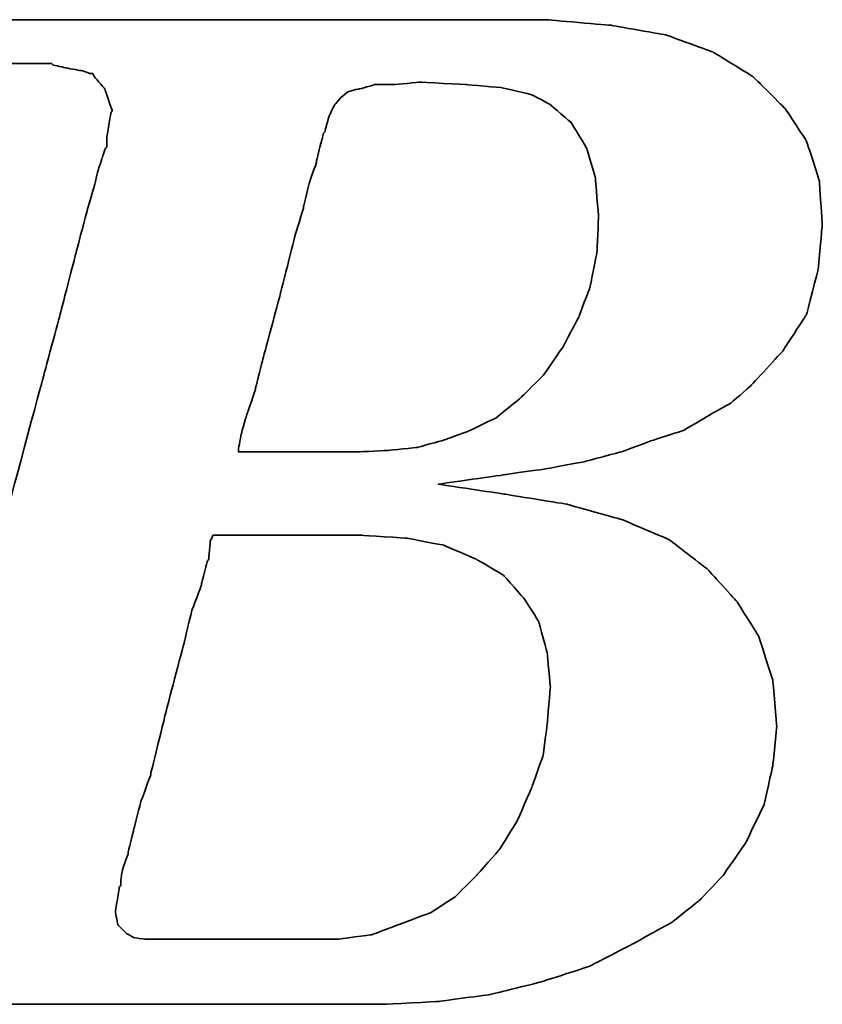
# Model space of a CAD drawing. Header units: millimetres. Extents: x -1108 to 3135, y -1596 to 860.
# Tile 527 of 649: x 974.5 to 978.31, y -582.28 to -577.61. Entities that reach past the tile are written whole.
import ezdxf

# ---------------------------------------------------------------- set-up
doc = ezdxf.new("R2010")
doc.units = ezdxf.units.MM
doc.layers.add('DIM', color=4, linetype='CONTINUOUS')
doc.layers.add('layer 1', color=7, linetype='CONTINUOUS')

# ---------------------------------------------------------------- blocks, each defined once
blk = doc.blocks.new('TBI MOTION logo(完整正式版)')
at = {"layer": 'layer 1', "color": 22, "lineweight": 35}
for points, knots in [([(-64.65375, -6.86375), (-64.65375, -6.86375), (-64.84375, -7.29625), (-64.84375, -7.29625), (-64.84375, -7.29625), (-64.84375, -7.29625), (-64.86875, -7.34375), (-64.86875, -7.34375), (-64.86875, -7.34375), (-64.86875, -7.34375), (-64.86875, -7.36875), (-64.86875, -7.36875), (-64.86875, -7.36875), (-64.86875, -7.36875), (-65.15375, -7.65375), (-65.15375, -7.65375), (-65.15375, -7.65375), (-65.15375, -7.65375), (-65.17875, -7.65375), (-65.17875, -7.65375), (-65.17875, -7.65375), (-65.17875, -7.65375), (-65.20375, -7.67875), (-65.20375, -7.67875), (-65.20375, -7.67875), (-65.20375, -7.67875), (-65.58875, -7.87125), (-65.58875, -7.87125), (-65.58875, -7.87125), (-65.58875, -7.87125), (-65.63375, -7.87125), (-65.63375, -7.87125), (-65.63375, -7.87125), (-65.63375, -7.87125), (-65.65875, -7.89375), (-65.65875, -7.89375), (-65.65875, -7.89375), (-65.65875, -7.89375), (-66.09375, -7.94375), (-66.09375, -7.94375), (-66.09375, -7.94375), (-66.09375, -7.94375), (-66.11375, -7.94375), (-66.11375, -7.94375), (-66.11375, -7.94375), (-66.11375, -7.94375), (-66.16375, -7.94375), (-66.16375, -7.94375), (-66.16375, -7.94375), (-66.16375, -7.94375), (-66.30875, -7.94375), (-66.30875, -7.94375), (-66.30875, -7.94375), (-66.30875, -7.94375), (-66.69375, -7.94375), (-66.69375, -7.94375), (-66.69375, -7.94375), (-66.69375, -7.94375), (-67.07375, -7.94375), (-67.07375, -7.94375), (-67.07375, -7.94375), (-67.07375, -7.94375), (-67.12375, -7.94375), (-67.12375, -7.94375), (-67.12375, -7.94375), (-67.12375, -7.94375), (-67.12375, -7.96625), (-67.12375, -7.96625), (-67.12375, -7.96625), (-67.12375, -7.96625), (-67.14875, -7.99125), (-67.14875, -7.99125), (-67.14875, -7.99125), (-67.14875, -7.99125), (-67.24375, -8.34875), (-67.24375, -8.34875), (-67.24375, -8.34875), (-67.24375, -8.34875), (-67.31375, -8.68625), (-67.31375, -8.68625), (-67.31375, -8.68625), (-67.31375, -8.68625), (-67.26875, -8.68625), (-67.26875, -8.68625), (-67.26875, -8.68625), (-67.26875, -8.68625), (-67.07375, -8.68625), (-67.07375, -8.68625), (-67.07375, -8.68625), (-67.07375, -8.68625), (-66.54875, -8.68625), (-66.54875, -8.68625), (-66.54875, -8.68625), (-66.54875, -8.68625), (-65.82625, -8.68625), (-65.82625, -8.68625), (-65.82625, -8.68625), (-65.82625, -8.68625), (-65.01375, -8.68625), (-65.01375, -8.68625), (-65.01375, -8.68625), (-65.01375, -8.68625), (-64.05375, -8.68625), (-64.05375, -8.68625), (-64.05375, -8.68625), (-64.05375, -8.68625), (-62.08375, -8.68625), (-62.08375, -8.68625), (-62.08375, -8.68625), (-62.08375, -8.68625), (-60.06875, -8.68625), (-60.06875, -8.68625), (-60.06875, -8.68625), (-60.06875, -8.68625), (-59.10875, -8.68625), (-59.10875, -8.68625), (-59.10875, -8.68625), (-59.10875, -8.68625), (-58.29375, -8.68625), (-58.29375, -8.68625), (-58.29375, -8.68625), (-58.29375, -8.68625), (-57.57375, -8.68625), (-57.57375, -8.68625), (-57.57375, -8.68625), (-57.57375, -8.68625), (-57.04875, -8.68625), (-57.04875, -8.68625), (-57.04875, -8.68625), (-57.04875, -8.68625), (-56.85375, -8.68625), (-56.85375, -8.68625), (-56.85375, -8.68625), (-56.85375, -8.68625), (-56.70875, -8.68625), (-56.70875, -8.68625), (-56.70875, -8.68625), (-56.70875, -8.68625), (-56.61375, -8.68625), (-56.61375, -8.68625), (-56.61375, -8.68625), (-56.61375, -8.68625), (-56.56875, -8.68625), (-56.56875, -8.68625), (-56.56875, -8.68625), (-56.56875, -8.68625), (-55.65375, -8.63875), (-55.65375, -8.63875), (-55.65375, -8.63875), (-55.65375, -8.63875), (-54.76875, -8.51875), (-54.76875, -8.51875), (-54.76875, -8.51875), (-54.76875, -8.51875), (-53.90375, -8.30375), (-53.90375, -8.30375), (-53.90375, -8.30375), (-53.90375, -8.30375), (-53.08875, -8.03875), (-53.08875, -8.03875), (-53.08875, -8.03875), (-53.08875, -8.03875), (-52.34375, -7.65375), (-52.34375, -7.65375), (-52.34375, -7.65375), (-52.34375, -7.65375), (-51.69875, -7.29625), (-51.69875, -7.29625), (-51.69875, -7.29625), (-51.69875, -7.29625), (-51.21875, -6.91125), (-51.21875, -6.91125), (-51.21875, -6.91125), (-51.21875, -6.91125), (-50.83375, -6.50375), (-50.83375, -6.50375), (-50.83375, -6.50375), (-50.83375, -6.50375), (-50.44875, -5.94875), (-50.44875, -5.94875), (-50.44875, -5.94875), (-50.44875, -5.94875), (-50.13875, -5.30375), (-50.13875, -5.30375), (-50.13875, -5.30375), (-50.13875, -5.30375), (-49.99375, -4.65375), (-49.99375, -4.65375), (-49.99375, -4.65375), (-49.99375, -4.65375), (-49.92375, -3.98375), (-49.92375, -3.98375), (-49.92375, -3.98375), (-49.92375, -3.98375), (-49.99375, -3.19374), (-49.99375, -3.19374), (-49.99375, -3.19374), (-49.99375, -3.19374), (-50.23374, -2.44874), (-50.23374, -2.44874), (-50.23374, -2.44874), (-50.23374, -2.44874), (-50.59375, -1.87374), (-50.59375, -1.87374), (-50.59375, -1.87374), (-50.59375, -1.87374), (-51.09875, -1.31874), (-51.09875, -1.31874), (-51.09875, -1.31874), (-51.09875, -1.31874), (-51.74375, -0.81875), (-51.74375, -0.81875), (-51.74375, -0.81875), (-51.74375, -0.81875), (-52.53875, -0.48125), (-52.53875, -0.48125), (-52.53875, -0.48125), (-52.53875, -0.48125), (-53.47375, -0.21875), (-53.47375, -0.21875), (-53.47375, -0.21875), (-53.47375, -0.21875), (-54.52875, -0.04874), (-54.52875, -0.04874), (-54.52875, -0.04874), (-54.52875, -0.04874), (-55.65375, 0.12125), (-55.65375, 0.12125), (-55.65375, 0.12125), (-55.65375, 0.12125), (-54.50375, 0.28624), (-54.50375, 0.28624), (-54.50375, 0.28624), (-54.50375, 0.28624), (-53.83375, 0.38124), (-53.83375, 0.38124), (-53.83375, 0.38124), (-53.83375, 0.38124), (-53.18375, 0.50125), (-53.18375, 0.50125), (-53.18375, 0.50125), (-53.18375, 0.50125), (-52.55875, 0.66874), (-52.55875, 0.66874), (-52.55875, 0.66874), (-52.55875, 0.66874), (-52.03375, 0.86124), (-52.03375, 0.86124), (-52.03375, 0.86124), (-52.03375, 0.86124), (-51.50374, 1.03124), (-51.50374, 1.03124), (-51.50374, 1.03124), (-51.50374, 1.03124), (-51.09875, 1.27125), (-51.09875, 1.27125), (-51.09875, 1.27125), (-51.09875, 1.27125), (-50.71375, 1.48624), (-50.71375, 1.48624), (-50.71375, 1.48624), (-50.71375, 1.48624), (-50.37625, 1.77625), (-50.37625, 1.77625), (-50.37625, 1.77625), (-50.37625, 1.77625), (-49.82375, 2.37625), (-49.82375, 2.37625), (-49.82375, 2.37625), (-49.82375, 2.37625), (-49.41875, 2.99625), (-49.41875, 2.99625), (-49.41875, 2.99625), (-49.41875, 2.99625), (-49.22375, 3.76625), (-49.22375, 3.76625), (-49.22375, 3.76625), (-49.22375, 3.76625), (-49.15375, 4.50874), (-49.15375, 4.50874), (-49.15375, 4.50874), (-49.15375, 4.50874), (-49.20375, 5.25125), (-49.20375, 5.25125), (-49.20375, 5.25125), (-49.20375, 5.25125), (-49.41875, 5.92625), (-49.41875, 5.92625), (-49.41875, 5.92625), (-49.41875, 5.92625), (-49.77875, 6.47625), (-49.77875, 6.47625), (-49.77875, 6.47625), (-49.77875, 6.47625), (-50.33125, 7.02624), (-50.33125, 7.02624), (-50.33125, 7.02624), (-50.33125, 7.02624), (-51.00125, 7.43625), (-51.00125, 7.43625), (-51.00125, 7.43625), (-51.00125, 7.43625), (-51.79375, 7.72625), (-51.79375, 7.72625), (-51.79375, 7.72625), (-51.79375, 7.72625), (-52.72875, 7.89124), (-52.72875, 7.89124), (-52.72875, 7.89124), (-52.72875, 7.89124), (-53.83375, 7.98625), (-53.83375, 7.98625), (-53.83375, 7.98625), (-53.83375, 7.98625), (-53.92875, 7.98625), (-53.92875, 7.98625), (-53.92875, 7.98625), (-53.92875, 7.98625), (-54.26375, 7.98625), (-54.26375, 7.98625), (-54.26375, 7.98625), (-54.26375, 7.98625), (-54.74375, 7.98625), (-54.74375, 7.98625), (-54.74375, 7.98625), (-54.74375, 7.98625), (-55.36875, 7.98625), (-55.36875, 7.98625), (-55.36875, 7.98625), (-55.36875, 7.98625), (-56.13375, 7.98625), (-56.13375, 7.98625), (-56.13375, 7.98625), (-56.13375, 7.98625), (-56.94875, 7.98625), (-56.94875, 7.98625), (-56.94875, 7.98625), (-56.94875, 7.98625), (-58.77625, 7.98625), (-58.77625, 7.98625), (-58.77625, 7.98625), (-58.77625, 7.98625), (-60.59875, 7.98625), (-60.59875, 7.98625), (-60.59875, 7.98625), (-60.59875, 7.98625), (-61.41375, 7.98625), (-61.41375, 7.98625), (-61.41375, 7.98625), (-61.41375, 7.98625), (-62.17875, 7.98625), (-62.17875, 7.98625), (-62.17875, 7.98625), (-62.17875, 7.98625), (-62.80375, 7.98625), (-62.80375, 7.98625), (-62.80375, 7.98625), (-62.80375, 7.98625), (-63.30625, 7.98625), (-63.30625, 7.98625), (-63.30625, 7.98625), (-63.30625, 7.98625), (-63.57375, 7.98625), (-63.57375, 7.98625), (-63.57375, 7.98625), (-63.57375, 7.98625), (-63.57375, 7.96375), (-63.57375, 7.96375), (-63.57375, 7.96375), (-63.57375, 7.96375), (-63.59875, 7.94125), (-63.59875, 7.94125), (-63.59875, 7.94125), (-63.59875, 7.94125), (-63.69375, 7.55625), (-63.69375, 7.55625), (-63.69375, 7.55625), (-63.69375, 7.55625), (-63.76375, 7.24624), (-63.76375, 7.24624), (-63.76375, 7.24624), (-63.76375, 7.24624), (-63.23875, 7.24624), (-63.23875, 7.24624), (-63.23875, 7.24624), (-63.23875, 7.24624), (-62.75875, 7.24624), (-62.75875, 7.24624), (-62.75875, 7.24624), (-62.75875, 7.24624), (-62.61125, 7.24624), (-62.61125, 7.24624), (-62.61125, 7.24624), (-62.61125, 7.24624), (-62.56625, 7.24624), (-62.56625, 7.24624), (-62.56625, 7.24624), (-62.56625, 7.24624), (-62.22875, 7.24624), (-62.22875, 7.24624), (-62.22875, 7.24624), (-62.22875, 7.24624), (-62.20375, 7.24624), (-62.20375, 7.24624), (-62.20375, 7.24624), (-62.20375, 7.24624), (-62.17875, 7.21875), (-62.17875, 7.21875), (-62.17875, 7.21875), (-62.17875, 7.21875), (-61.96375, 7.17125), (-61.96375, 7.17125), (-61.96375, 7.17125), (-61.96375, 7.17125), (-61.72375, 7.12624), (-61.72375, 7.12624), (-61.72375, 7.12624), (-61.72375, 7.12624), (-61.70375, 7.12624), (-61.70375, 7.12624), (-61.70375, 7.12624), (-61.70375, 7.12624), (-61.55875, 7.07624), (-61.55875, 7.07624), (-61.55875, 7.07624), (-61.55875, 7.07624), (-61.50875, 7.07624), (-61.50875, 7.07624), (-61.50875, 7.07624), (-61.50875, 7.07624), (-61.48375, 7.02624), (-61.48375, 7.02624), (-61.48375, 7.02624), (-61.48375, 7.02624), (-61.31875, 6.83375), (-61.31875, 6.83375), (-61.31875, 6.83375), (-61.31875, 6.83375), (-61.29375, 6.81125), (-61.29375, 6.81125), (-61.29375, 6.81125), (-61.29375, 6.81125), (-61.29375, 6.78625), (-61.29375, 6.78625), (-61.29375, 6.78625), (-61.29375, 6.78625), (-61.19875, 6.50124), (-61.19875, 6.50124), (-61.19875, 6.50124), (-61.19875, 6.50124), (-61.17375, 6.45124), (-61.17375, 6.45124), (-61.17375, 6.45124), (-61.17375, 6.45124), (-61.19875, 6.40625), (-61.19875, 6.40625), (-61.19875, 6.40625), (-61.19875, 6.40625), (-61.26875, 5.99624), (-61.26875, 5.99624), (-61.26875, 5.99624), (-61.26875, 5.99624), (-61.26875, 5.85125), (-61.26875, 5.85125), (-61.26875, 5.85125), (-61.26875, 5.85125), (-61.26875, 5.82625), (-61.26875, 5.82625), (-61.26875, 5.82625), (-61.26875, 5.82625), (-61.29375, 5.80625), (-61.29375, 5.80625), (-61.29375, 5.80625), (-61.29375, 5.80625), (-61.34125, 5.66125), (-61.34125, 5.66125), (-61.34125, 5.66125), (-61.34125, 5.66125), (-61.41375, 5.44625), (-61.41375, 5.44625), (-61.41375, 5.44625), (-61.41375, 5.44625), (-61.48375, 5.15625), (-61.48375, 5.15625), (-61.48375, 5.15625), (-61.48375, 5.15625), (-61.58375, 4.82124), (-61.58375, 4.82124), (-61.58375, 4.82124), (-61.58375, 4.82124), (-61.79875, 4.00375), (-61.79875, 4.00375), (-61.79875, 4.00375), (-61.79875, 4.00375), (-62.05875, 2.99625), (-62.05875, 2.99625), (-62.05875, 2.99625), (-62.05875, 2.99625), (-62.34875, 1.91625), (-62.34875, 1.91625), (-62.34875, 1.91625), (-62.34875, 1.91625), (-62.97375, -0.41124), (-62.97375, -0.41124), (-62.97375, -0.41124), (-62.97375, -0.41124), (-63.59875, -2.75875), (-63.59875, -2.75875), (-63.59875, -2.75875), (-63.59875, -2.75875), (-63.88375, -3.86374), (-63.88375, -3.86374), (-63.88375, -3.86374), (-63.88375, -3.86374), (-64.14875, -4.82374), (-64.14875, -4.82374), (-64.14875, -4.82374), (-64.14875, -4.82374), (-64.36375, -5.64125), (-64.36375, -5.64125), (-64.36375, -5.64125), (-64.36375, -5.64125), (-64.43625, -5.97625), (-64.43625, -5.97625), (-64.43625, -5.97625), (-64.43625, -5.97625), (-64.50875, -6.28625), (-64.50875, -6.28625), (-64.50875, -6.28625), (-64.50875, -6.28625), (-64.50875, -6.30875), (-64.50875, -6.30875), (-64.50875, -6.30875), (-64.50875, -6.30875), (-64.57875, -6.50375), (-64.57875, -6.50375), (-64.57875, -6.50375), (-64.57875, -6.50375), (-64.62875, -6.69625), (-64.62875, -6.69625), (-64.62875, -6.69625), (-64.62875, -6.69625), (-64.62875, -6.76875), (-64.62875, -6.76875), (-64.62875, -6.76875), (-64.62875, -6.76875), (-64.62875, -6.81375), (-64.62875, -6.81375), (-64.62875, -6.81375), (-64.62875, -6.81375), (-64.62875, -6.83875), (-64.62875, -6.83875), (-64.62875, -6.83875), (-64.62875, -6.83875), (-64.65375, -6.86375), (-64.65375, -6.86375)], [0, 0, 0, 0, 0.00719424, 0.00719424, 0.00719424, 0.00719425, 0.01438849, 0.01438849, 0.01438849, 0.0143885, 0.02158273, 0.02158273, 0.02158273, 0.02158274, 0.02877698, 0.02877698, 0.02877698, 0.02877699, 0.03597122, 0.03597122, 0.03597122, 0.03597123, 0.04316547, 0.04316547, 0.04316547, 0.04316548, 0.05035971, 0.05035971, 0.05035971, 0.05035972, 0.05755396, 0.05755396, 0.05755396, 0.05755397, 0.0647482, 0.0647482, 0.0647482, 0.06474821, 0.07194245, 0.07194245, 0.07194245, 0.07194246, 0.07913669, 0.07913669, 0.07913669, 0.0791367, 0.08633094, 0.08633094, 0.08633094, 0.08633095, 0.09352518, 0.09352518, 0.09352518, 0.09352519, 0.10071942, 0.10071942, 0.10071942, 0.10071943, 0.10791367, 0.10791367, 0.10791367, 0.10791368, 0.11510791, 0.11510791, 0.11510791, 0.11510792, 0.12230216, 0.12230216, 0.12230216, 0.12230217, 0.1294964, 0.1294964, 0.1294964, 0.12949641, 0.13669065, 0.13669065, 0.13669065, 0.13669066, 0.14388489, 0.14388489, 0.14388489, 0.1438849, 0.15107914, 0.15107914, 0.15107914, 0.15107915, 0.15827338, 0.15827338, 0.15827338, 0.15827339, 0.16546763, 0.16546763, 0.16546763, 0.16546764, 0.17266187, 0.17266187, 0.17266187, 0.17266188, 0.17985612, 0.17985612, 0.17985612, 0.17985613, 0.18705036, 0.18705036, 0.18705036, 0.18705037, 0.1942446, 0.1942446, 0.1942446, 0.19424461, 0.20143885, 0.20143885, 0.20143885, 0.20143886, 0.20863309, 0.20863309, 0.20863309, 0.2086331, 0.21582734, 0.21582734, 0.21582734, 0.21582735, 0.22302158, 0.22302158, 0.22302158, 0.22302159, 0.23021583, 0.23021583, 0.23021583, 0.23021584, 0.23741007, 0.23741007, 0.23741007, 0.23741008, 0.24460432, 0.24460432, 0.24460432, 0.24460433, 0.25179856, 0.25179856, 0.25179856, 0.25179857, 0.25899281, 0.25899281, 0.25899281, 0.25899282, 0.26618705, 0.26618705, 0.26618705, 0.26618706, 0.27338129, 0.27338129, 0.27338129, 0.2733813, 0.28057554, 0.28057554, 0.28057554, 0.28057555, 0.28776978, 0.28776978, 0.28776978, 0.28776979, 0.29496403, 0.29496403, 0.29496403, 0.29496404, 0.30215827, 0.30215827, 0.30215827, 0.30215828, 0.30935252, 0.30935252, 0.30935252, 0.30935253, 0.31654676, 0.31654676, 0.31654676, 0.31654677, 0.32374101, 0.32374101, 0.32374101, 0.32374102, 0.33093525, 0.33093525, 0.33093525, 0.33093526, 0.3381295, 0.3381295, 0.3381295, 0.33812951, 0.34532374, 0.34532374, 0.34532374, 0.34532375, 0.35251799, 0.35251799, 0.35251799, 0.352518, 0.35971223, 0.35971223, 0.35971223, 0.35971224, 0.36690647, 0.36690647, 0.36690647, 0.36690648, 0.37410072, 0.37410072, 0.37410072, 0.37410073, 0.38129496, 0.38129496, 0.38129496, 0.38129497, 0.38848921, 0.38848921, 0.38848921, 0.38848922, 0.39568345, 0.39568345, 0.39568345, 0.39568346, 0.4028777, 0.4028777, 0.4028777, 0.40287771, 0.41007194, 0.41007194, 0.41007194, 0.41007195, 0.41726619, 0.41726619, 0.41726619, 0.4172662, 0.42446043, 0.42446043, 0.42446043, 0.42446044, 0.43165468, 0.43165468, 0.43165468, 0.43165469, 0.43884892, 0.43884892, 0.43884892, 0.43884893, 0.44604317, 0.44604317, 0.44604317, 0.44604318, 0.45323741, 0.45323741, 0.45323741, 0.45323742, 0.46043165, 0.46043165, 0.46043165, 0.46043166, 0.4676259, 0.4676259, 0.4676259, 0.46762591, 0.47482014, 0.47482014, 0.47482014, 0.47482015, 0.48201439, 0.48201439, 0.48201439, 0.4820144, 0.48920863, 0.48920863, 0.48920863, 0.48920864, 0.49640288, 0.49640288, 0.49640288, 0.49640289, 0.50359712, 0.50359712, 0.50359712, 0.50359713, 0.51079137, 0.51079137, 0.51079137, 0.51079138, 0.51798561, 0.51798561, 0.51798561, 0.51798562, 0.52517986, 0.52517986, 0.52517986, 0.52517987, 0.5323741, 0.5323741, 0.5323741, 0.53237411, 0.53956835, 0.53956835, 0.53956835, 0.53956836, 0.54676259, 0.54676259, 0.54676259, 0.5467626, 0.55395683, 0.55395683, 0.55395683, 0.55395684, 0.56115108, 0.56115108, 0.56115108, 0.56115109, 0.56834532, 0.56834532, 0.56834532, 0.56834533, 0.57553957, 0.57553957, 0.57553957, 0.57553958, 0.58273381, 0.58273381, 0.58273381, 0.58273382, 0.58992806, 0.58992806, 0.58992806, 0.58992807, 0.5971223, 0.5971223, 0.5971223, 0.59712231, 0.60431655, 0.60431655, 0.60431655, 0.60431656, 0.61151079, 0.61151079, 0.61151079, 0.6115108, 0.61870504, 0.61870504, 0.61870504, 0.61870505, 0.62589928, 0.62589928, 0.62589928, 0.62589929, 0.63309353, 0.63309353, 0.63309353, 0.63309354, 0.64028777, 0.64028777, 0.64028777, 0.64028778, 0.64748201, 0.64748201, 0.64748201, 0.64748202, 0.65467626, 0.65467626, 0.65467626, 0.65467627, 0.6618705, 0.6618705, 0.6618705, 0.66187051, 0.66906475, 0.66906475, 0.66906475, 0.66906476, 0.67625899, 0.67625899, 0.67625899, 0.676259, 0.68345324, 0.68345324, 0.68345324, 0.68345325, 0.69064748, 0.69064748, 0.69064748, 0.69064749, 0.69784173, 0.69784173, 0.69784173, 0.69784174, 0.70503597, 0.70503597, 0.70503597, 0.70503598, 0.71223022, 0.71223022, 0.71223022, 0.71223023, 0.71942446, 0.71942446, 0.71942446, 0.71942447, 0.72661871, 0.72661871, 0.72661871, 0.72661872, 0.73381295, 0.73381295, 0.73381295, 0.73381296, 0.74100719, 0.74100719, 0.74100719, 0.7410072, 0.74820144, 0.74820144, 0.74820144, 0.74820145, 0.75539568, 0.75539568, 0.75539568, 0.75539569, 0.76258993, 0.76258993, 0.76258993, 0.76258994, 0.76978417, 0.76978417, 0.76978417, 0.76978418, 0.77697842, 0.77697842, 0.77697842, 0.77697843, 0.78417266, 0.78417266, 0.78417266, 0.78417267, 0.79136691, 0.79136691, 0.79136691, 0.79136692, 0.79856115, 0.79856115, 0.79856115, 0.79856116, 0.8057554, 0.8057554, 0.8057554, 0.80575541, 0.81294964, 0.81294964, 0.81294964, 0.81294965, 0.82014388, 0.82014388, 0.82014388, 0.82014389, 0.82733813, 0.82733813, 0.82733813, 0.82733814, 0.83453237, 0.83453237, 0.83453237, 0.83453238, 0.84172662, 0.84172662, 0.84172662, 0.84172663, 0.84892086, 0.84892086, 0.84892086, 0.84892087, 0.85611511, 0.85611511, 0.85611511, 0.85611512, 0.86330935, 0.86330935, 0.86330935, 0.86330936, 0.8705036, 0.8705036, 0.8705036, 0.87050361, 0.87769784, 0.87769784, 0.87769784, 0.87769785, 0.88489209, 0.88489209, 0.88489209, 0.8848921, 0.89208633, 0.89208633, 0.89208633, 0.89208634, 0.89928058, 0.89928058, 0.89928058, 0.89928059, 0.90647482, 0.90647482, 0.90647482, 0.90647483, 0.91366906, 0.91366906, 0.91366906, 0.91366907, 0.92086331, 0.92086331, 0.92086331, 0.92086332, 0.92805755, 0.92805755, 0.92805755, 0.92805756, 0.9352518, 0.9352518, 0.9352518, 0.93525181, 0.94244604, 0.94244604, 0.94244604, 0.94244605, 0.94964029, 0.94964029, 0.94964029, 0.9496403, 0.95683453, 0.95683453, 0.95683453, 0.95683454, 0.96402878, 0.96402878, 0.96402878, 0.96402879, 0.97122302, 0.97122302, 0.97122302, 0.97122303, 0.97841727, 0.97841727, 0.97841727, 0.97841728, 0.98561151, 0.98561151, 0.98561151, 0.98561152, 0.99280576, 0.99280576, 0.99280576, 0.99280577, 1, 1, 1, 1]), ([(-57.50375, 6.35625), (-57.50375, 6.35625), (-57.57375, 6.11625), (-57.57375, 6.11625), (-57.57375, 6.11625), (-57.57375, 6.11625), (-57.57375, 6.09125), (-57.57375, 6.09125), (-57.57375, 6.09125), (-57.57375, 6.09125), (-57.59875, 6.06625), (-57.59875, 6.06625), (-57.59875, 6.06625), (-57.59875, 6.06625), (-57.64875, 5.87625), (-57.64875, 5.87625), (-57.64875, 5.87625), (-57.64875, 5.87625), (-57.71875, 5.58875), (-57.71875, 5.58875), (-57.71875, 5.58875), (-57.71875, 5.58875), (-57.71875, 5.56625), (-57.71875, 5.56625), (-57.71875, 5.56625), (-57.71875, 5.56625), (-57.83875, 5.23125), (-57.83875, 5.23125), (-57.83875, 5.23125), (-57.83875, 5.23125), (-57.93625, 4.82124), (-57.93625, 4.82124), (-57.93625, 4.82124), (-57.93625, 4.82124), (-57.93625, 4.79624), (-57.93625, 4.79624), (-57.93625, 4.79624), (-57.93625, 4.79624), (-58.07875, 4.34125), (-58.07875, 4.34125), (-58.07875, 4.34125), (-58.07875, 4.34125), (-58.34375, 3.28625), (-58.34375, 3.28625), (-58.34375, 3.28625), (-58.34375, 3.28625), (-58.62875, 2.23124), (-58.62875, 2.23124), (-58.62875, 2.23124), (-58.62875, 2.23124), (-58.74875, 1.75125), (-58.74875, 1.75125), (-58.74875, 1.75125), (-58.74875, 1.75125), (-58.74875, 1.72625), (-58.74875, 1.72625), (-58.74875, 1.72625), (-58.74875, 1.72625), (-58.89375, 1.31625), (-58.89375, 1.31625), (-58.89375, 1.31625), (-58.89375, 1.31625), (-58.98875, 0.98124), (-58.98875, 0.98124), (-58.98875, 0.98124), (-58.98875, 0.98124), (-59.03875, 0.71625), (-59.03875, 0.71625), (-59.03875, 0.71625), (-59.03875, 0.71625), (-59.03875, 0.66874), (-59.03875, 0.66874), (-59.03875, 0.66874), (-59.03875, 0.66874), (-58.91875, 0.66874), (-58.91875, 0.66874), (-58.91875, 0.66874), (-58.91875, 0.66874), (-58.53375, 0.66874), (-58.53375, 0.66874), (-58.53375, 0.66874), (-58.53375, 0.66874), (-58.10375, 0.66874), (-58.10375, 0.66874), (-58.10375, 0.66874), (-58.10375, 0.66874), (-57.66875, 0.66874), (-57.66875, 0.66874), (-57.66875, 0.66874), (-57.66875, 0.66874), (-57.33375, 0.66874), (-57.33375, 0.66874), (-57.33375, 0.66874), (-57.33375, 0.66874), (-57.09375, 0.66874), (-57.09375, 0.66874), (-57.09375, 0.66874), (-57.09375, 0.66874), (-56.99875, 0.66874), (-56.99875, 0.66874), (-56.99875, 0.66874), (-56.99875, 0.66874), (-56.49375, 0.69374), (-56.49375, 0.69374), (-56.49375, 0.69374), (-56.49375, 0.69374), (-56.01375, 0.74374), (-56.01375, 0.74374), (-56.01375, 0.74374), (-56.01375, 0.74374), (-55.58375, 0.86124), (-55.58375, 0.86124), (-55.58375, 0.86124), (-55.58375, 0.86124), (-55.17375, 1.00624), (-55.17375, 1.00624), (-55.17375, 1.00624), (-55.17375, 1.00624), (-54.67375, 1.24625), (-54.67375, 1.24625), (-54.67375, 1.24625), (-54.67375, 1.24625), (-54.26375, 1.58124), (-54.26375, 1.58124), (-54.26375, 1.58124), (-54.26375, 1.58124), (-53.87875, 1.96374), (-53.87875, 1.96374), (-53.87875, 1.96374), (-53.87875, 1.96374), (-53.54375, 2.44625), (-53.54375, 2.44625), (-53.54375, 2.44625), (-53.54375, 2.44625), (-53.27875, 2.95125), (-53.27875, 2.95125), (-53.27875, 2.95125), (-53.27875, 2.95125), (-53.08875, 3.45124), (-53.08875, 3.45124), (-53.08875, 3.45124), (-53.08875, 3.45124), (-52.96875, 4.05124), (-52.96875, 4.05124), (-52.96875, 4.05124), (-52.96875, 4.05124), (-52.94375, 4.65125), (-52.94375, 4.65125), (-52.94375, 4.65125), (-52.94375, 4.65125), (-52.99375, 5.30125), (-52.99375, 5.30125), (-52.99375, 5.30125), (-52.99375, 5.30125), (-53.13875, 5.80625), (-53.13875, 5.80625), (-53.13875, 5.80625), (-53.13875, 5.80625), (-53.39875, 6.23625), (-53.39875, 6.23625), (-53.39875, 6.23625), (-53.39875, 6.23625), (-53.75875, 6.54875), (-53.75875, 6.54875), (-53.75875, 6.54875), (-53.75875, 6.54875), (-54.07375, 6.71625), (-54.07375, 6.71625), (-54.07375, 6.71625), (-54.07375, 6.71625), (-54.57375, 6.83375), (-54.57375, 6.83375), (-54.57375, 6.83375), (-54.57375, 6.83375), (-55.17375, 6.88625), (-55.17375, 6.88625), (-55.17375, 6.88625), (-55.17375, 6.88625), (-55.96875, 6.93125), (-55.96875, 6.93125), (-55.96875, 6.93125), (-55.96875, 6.93125), (-56.39875, 6.88625), (-56.39875, 6.88625), (-56.39875, 6.88625), (-56.39875, 6.88625), (-56.42125, 6.88625), (-56.42125, 6.88625), (-56.42125, 6.88625), (-56.42125, 6.88625), (-56.73375, 6.88625), (-56.73375, 6.88625), (-56.73375, 6.88625), (-56.73375, 6.88625), (-56.99875, 6.81125), (-56.99875, 6.81125), (-56.99875, 6.81125), (-56.99875, 6.81125), (-57.02375, 6.81125), (-57.02375, 6.81125), (-57.02375, 6.81125), (-57.02375, 6.81125), (-57.18875, 6.76625), (-57.18875, 6.76625), (-57.18875, 6.76625), (-57.18875, 6.76625), (-57.30875, 6.66625), (-57.30875, 6.66625), (-57.30875, 6.66625), (-57.30875, 6.66625), (-57.40875, 6.54875), (-57.40875, 6.54875), (-57.40875, 6.54875), (-57.40875, 6.54875), (-57.50375, 6.35625), (-57.50375, 6.35625)], [0, 0, 0, 0, 0.01851852, 0.01851852, 0.01851852, 0.01851853, 0.03703704, 0.03703704, 0.03703704, 0.03703705, 0.05555556, 0.05555556, 0.05555556, 0.05555557, 0.07407407, 0.07407407, 0.07407407, 0.07407408, 0.09259259, 0.09259259, 0.09259259, 0.0925926, 0.11111111, 0.11111111, 0.11111111, 0.11111112, 0.12962963, 0.12962963, 0.12962963, 0.12962964, 0.14814815, 0.14814815, 0.14814815, 0.14814816, 0.16666667, 0.16666667, 0.16666667, 0.16666668, 0.18518519, 0.18518519, 0.18518519, 0.1851852, 0.2037037, 0.2037037, 0.2037037, 0.20370371, 0.22222222, 0.22222222, 0.22222222, 0.22222223, 0.24074074, 0.24074074, 0.24074074, 0.24074075, 0.25925926, 0.25925926, 0.25925926, 0.25925927, 0.27777778, 0.27777778, 0.27777778, 0.27777779, 0.2962963, 0.2962963, 0.2962963, 0.29629631, 0.31481481, 0.31481481, 0.31481481, 0.31481482, 0.33333333, 0.33333333, 0.33333333, 0.33333334, 0.35185185, 0.35185185, 0.35185185, 0.35185186, 0.37037037, 0.37037037, 0.37037037, 0.37037038, 0.38888889, 0.38888889, 0.38888889, 0.3888889, 0.40740741, 0.40740741, 0.40740741, 0.40740742, 0.42592593, 0.42592593, 0.42592593, 0.42592594, 0.44444444, 0.44444444, 0.44444444, 0.44444445, 0.46296296, 0.46296296, 0.46296296, 0.46296297, 0.48148148, 0.48148148, 0.48148148, 0.48148149, 0.5, 0.5, 0.5, 0.50000001, 0.51851852, 0.51851852, 0.51851852, 0.51851853, 0.53703704, 0.53703704, 0.53703704, 0.53703705, 0.55555556, 0.55555556, 0.55555556, 0.55555557, 0.57407407, 0.57407407, 0.57407407, 0.57407408, 0.59259259, 0.59259259, 0.59259259, 0.5925926, 0.61111111, 0.61111111, 0.61111111, 0.61111112, 0.62962963, 0.62962963, 0.62962963, 0.62962964, 0.64814815, 0.64814815, 0.64814815, 0.64814816, 0.66666667, 0.66666667, 0.66666667, 0.66666668, 0.68518519, 0.68518519, 0.68518519, 0.6851852, 0.7037037, 0.7037037, 0.7037037, 0.70370371, 0.72222222, 0.72222222, 0.72222222, 0.72222223, 0.74074074, 0.74074074, 0.74074074, 0.74074075, 0.75925926, 0.75925926, 0.75925926, 0.75925927, 0.77777778, 0.77777778, 0.77777778, 0.77777779, 0.7962963, 0.7962963, 0.7962963, 0.79629631, 0.81481481, 0.81481481, 0.81481481, 0.81481482, 0.83333333, 0.83333333, 0.83333333, 0.83333334, 0.85185185, 0.85185185, 0.85185185, 0.85185186, 0.87037037, 0.87037037, 0.87037037, 0.87037038, 0.88888889, 0.88888889, 0.88888889, 0.8888889, 0.90740741, 0.90740741, 0.90740741, 0.90740742, 0.92592593, 0.92592593, 0.92592593, 0.92592594, 0.94444444, 0.94444444, 0.94444444, 0.94444445, 0.96296296, 0.96296296, 0.96296296, 0.96296297, 0.98148148, 0.98148148, 0.98148148, 0.98148149, 1, 1, 1, 1]), ([(-61.03125, -6.57375), (-61.03125, -6.57375), (-61.03125, -6.67125), (-61.03125, -6.67125), (-61.03125, -6.67125), (-61.03125, -6.67125), (-61.05375, -6.69625), (-61.05375, -6.69625), (-61.05375, -6.69625), (-61.05375, -6.69625), (-61.12375, -7.12875), (-61.12375, -7.12875), (-61.12375, -7.12875), (-61.12375, -7.12875), (-61.07875, -7.34375), (-61.07875, -7.34375), (-61.07875, -7.34375), (-61.07875, -7.34375), (-60.93375, -7.48875), (-60.93375, -7.48875), (-60.93375, -7.48875), (-60.93375, -7.48875), (-60.81375, -7.55625), (-60.81375, -7.55625), (-60.81375, -7.55625), (-60.81375, -7.55625), (-60.62375, -7.58375), (-60.62375, -7.58375), (-60.62375, -7.58375), (-60.62375, -7.58375), (-60.30875, -7.58375), (-60.30875, -7.58375), (-60.30875, -7.58375), (-60.30875, -7.58375), (-59.97375, -7.58375), (-59.97375, -7.58375), (-59.97375, -7.58375), (-59.97375, -7.58375), (-59.87875, -7.58375), (-59.87875, -7.58375), (-59.87875, -7.58375), (-59.87875, -7.58375), (-59.63625, -7.58375), (-59.63625, -7.58375), (-59.63625, -7.58375), (-59.63625, -7.58375), (-58.96875, -7.58375), (-58.96875, -7.58375), (-58.96875, -7.58375), (-58.96875, -7.58375), (-58.29375, -7.58375), (-58.29375, -7.58375), (-58.29375, -7.58375), (-58.29375, -7.58375), (-58.05375, -7.58375), (-58.05375, -7.58375), (-58.05375, -7.58375), (-58.05375, -7.58375), (-57.98375, -7.58375), (-57.98375, -7.58375), (-57.98375, -7.58375), (-57.98375, -7.58375), (-57.35875, -7.58375), (-57.35875, -7.58375), (-57.35875, -7.58375), (-57.35875, -7.58375), (-56.78375, -7.50875), (-56.78375, -7.50875), (-56.78375, -7.50875), (-56.78375, -7.50875), (-56.27875, -7.31875), (-56.27875, -7.31875), (-56.27875, -7.31875), (-56.27875, -7.31875), (-55.77375, -7.12875), (-55.77375, -7.12875), (-55.77375, -7.12875), (-55.77375, -7.12875), (-55.36875, -6.86375), (-55.36875, -6.86375), (-55.36875, -6.86375), (-55.36875, -6.86375), (-55.00875, -6.50375), (-55.00875, -6.50375), (-55.00875, -6.50375), (-55.00875, -6.50375), (-54.62375, -6.06875), (-54.62375, -6.06875), (-54.62375, -6.06875), (-54.62375, -6.06875), (-54.31375, -5.56875), (-54.31375, -5.56875), (-54.31375, -5.56875), (-54.31375, -5.56875), (-54.07375, -5.01625), (-54.07375, -5.01625), (-54.07375, -5.01625), (-54.07375, -5.01625), (-53.87875, -4.46374), (-53.87875, -4.46374), (-53.87875, -4.46374), (-53.87875, -4.46374), (-53.80875, -3.91375), (-53.80875, -3.91375), (-53.80875, -3.91375), (-53.80875, -3.91375), (-53.75875, -3.31375), (-53.75875, -3.31375), (-53.75875, -3.31375), (-53.75875, -3.31375), (-53.80875, -2.75875), (-53.80875, -2.75875), (-53.80875, -2.75875), (-53.80875, -2.75875), (-53.95375, -2.20875), (-53.95375, -2.20875), (-53.95375, -2.20875), (-53.95375, -2.20875), (-54.19375, -1.82625), (-54.19375, -1.82625), (-54.19375, -1.82625), (-54.19375, -1.82625), (-54.55375, -1.41875), (-54.55375, -1.41875), (-54.55375, -1.41875), (-54.55375, -1.41875), (-55.00875, -1.15125), (-55.00875, -1.15125), (-55.00875, -1.15125), (-55.00875, -1.15125), (-55.56125, -0.91375), (-55.56125, -0.91375), (-55.56125, -0.91375), (-55.56125, -0.91375), (-56.18125, -0.79375), (-56.18125, -0.79375), (-56.18125, -0.79375), (-56.18125, -0.79375), (-56.94875, -0.74374), (-56.94875, -0.74374), (-56.94875, -0.74374), (-56.94875, -0.74374), (-56.99875, -0.74374), (-56.99875, -0.74374), (-56.99875, -0.74374), (-56.99875, -0.74374), (-57.09375, -0.74374), (-57.09375, -0.74374), (-57.09375, -0.74374), (-57.09375, -0.74374), (-57.38375, -0.74374), (-57.38375, -0.74374), (-57.38375, -0.74374), (-57.38375, -0.74374), (-57.76875, -0.74374), (-57.76875, -0.74374), (-57.76875, -0.74374), (-57.76875, -0.74374), (-58.24625, -0.74374), (-58.24625, -0.74374), (-58.24625, -0.74374), (-58.24625, -0.74374), (-58.72875, -0.74374), (-58.72875, -0.74374), (-58.72875, -0.74374), (-58.72875, -0.74374), (-59.20875, -0.74374), (-59.20875, -0.74374), (-59.20875, -0.74374), (-59.20875, -0.74374), (-59.46875, -0.74374), (-59.46875, -0.74374), (-59.46875, -0.74374), (-59.46875, -0.74374), (-59.51625, -0.83875), (-59.51625, -0.83875), (-59.51625, -0.83875), (-59.51625, -0.83875), (-59.54375, -1.15125), (-59.54375, -1.15125), (-59.54375, -1.15125), (-59.54375, -1.15125), (-59.56375, -1.17874), (-59.56375, -1.17874), (-59.56375, -1.17874), (-59.56375, -1.17874), (-59.66375, -1.55875), (-59.66375, -1.55875), (-59.66375, -1.55875), (-59.66375, -1.55875), (-59.66375, -1.58375), (-59.66375, -1.58375), (-59.66375, -1.58375), (-59.66375, -1.58375), (-59.82875, -2.01874), (-59.82875, -2.01874), (-59.82875, -2.01874), (-59.82875, -2.01874), (-59.94875, -2.52125), (-59.94875, -2.52125), (-59.94875, -2.52125), (-59.94875, -2.52125), (-60.23875, -3.62375), (-60.23875, -3.62375), (-60.23875, -3.62375), (-60.23875, -3.62375), (-60.52375, -4.77624), (-60.52375, -4.77624), (-60.52375, -4.77624), (-60.52375, -4.77624), (-60.52375, -4.79874), (-60.52375, -4.79874), (-60.52375, -4.79874), (-60.52375, -4.79874), (-60.69125, -5.25375), (-60.69125, -5.25375), (-60.69125, -5.25375), (-60.69125, -5.25375), (-60.81375, -5.73625), (-60.81375, -5.73625), (-60.81375, -5.73625), (-60.81375, -5.73625), (-60.90875, -6.11875), (-60.90875, -6.11875), (-60.90875, -6.11875), (-60.90875, -6.11875), (-60.90875, -6.14375), (-60.90875, -6.14375), (-60.90875, -6.14375), (-60.90875, -6.14375), (-61.00375, -6.40875), (-61.00375, -6.40875), (-61.00375, -6.40875), (-61.00375, -6.40875), (-61.03125, -6.57375), (-61.03125, -6.57375)], [0, 0, 0, 0, 0.01694915, 0.01694915, 0.01694915, 0.01694916, 0.03389831, 0.03389831, 0.03389831, 0.03389832, 0.05084746, 0.05084746, 0.05084746, 0.05084747, 0.06779661, 0.06779661, 0.06779661, 0.06779662, 0.08474576, 0.08474576, 0.08474576, 0.08474577, 0.10169492, 0.10169492, 0.10169492, 0.10169493, 0.11864407, 0.11864407, 0.11864407, 0.11864408, 0.13559322, 0.13559322, 0.13559322, 0.13559323, 0.15254237, 0.15254237, 0.15254237, 0.15254238, 0.16949153, 0.16949153, 0.16949153, 0.16949154, 0.18644068, 0.18644068, 0.18644068, 0.18644069, 0.20338983, 0.20338983, 0.20338983, 0.20338984, 0.22033898, 0.22033898, 0.22033898, 0.22033899, 0.23728814, 0.23728814, 0.23728814, 0.23728815, 0.25423729, 0.25423729, 0.25423729, 0.2542373, 0.27118644, 0.27118644, 0.27118644, 0.27118645, 0.28813559, 0.28813559, 0.28813559, 0.2881356, 0.30508475, 0.30508475, 0.30508475, 0.30508476, 0.3220339, 0.3220339, 0.3220339, 0.32203391, 0.33898305, 0.33898305, 0.33898305, 0.33898306, 0.3559322, 0.3559322, 0.3559322, 0.35593221, 0.37288136, 0.37288136, 0.37288136, 0.37288137, 0.38983051, 0.38983051, 0.38983051, 0.38983052, 0.40677966, 0.40677966, 0.40677966, 0.40677967, 0.42372881, 0.42372881, 0.42372881, 0.42372882, 0.44067797, 0.44067797, 0.44067797, 0.44067798, 0.45762712, 0.45762712, 0.45762712, 0.45762713, 0.47457627, 0.47457627, 0.47457627, 0.47457628, 0.49152542, 0.49152542, 0.49152542, 0.49152543, 0.50847458, 0.50847458, 0.50847458, 0.50847459, 0.52542373, 0.52542373, 0.52542373, 0.52542374, 0.54237288, 0.54237288, 0.54237288, 0.54237289, 0.55932203, 0.55932203, 0.55932203, 0.55932204, 0.57627119, 0.57627119, 0.57627119, 0.5762712, 0.59322034, 0.59322034, 0.59322034, 0.59322035, 0.61016949, 0.61016949, 0.61016949, 0.6101695, 0.62711864, 0.62711864, 0.62711864, 0.62711865, 0.6440678, 0.6440678, 0.6440678, 0.64406781, 0.66101695, 0.66101695, 0.66101695, 0.66101696, 0.6779661, 0.6779661, 0.6779661, 0.67796611, 0.69491525, 0.69491525, 0.69491525, 0.69491526, 0.71186441, 0.71186441, 0.71186441, 0.71186442, 0.72881356, 0.72881356, 0.72881356, 0.72881357, 0.74576271, 0.74576271, 0.74576271, 0.74576272, 0.76271186, 0.76271186, 0.76271186, 0.76271187, 0.77966102, 0.77966102, 0.77966102, 0.77966103, 0.79661017, 0.79661017, 0.79661017, 0.79661018, 0.81355932, 0.81355932, 0.81355932, 0.81355933, 0.83050847, 0.83050847, 0.83050847, 0.83050848, 0.84745763, 0.84745763, 0.84745763, 0.84745764, 0.86440678, 0.86440678, 0.86440678, 0.86440679, 0.88135593, 0.88135593, 0.88135593, 0.88135594, 0.89830508, 0.89830508, 0.89830508, 0.89830509, 0.91525424, 0.91525424, 0.91525424, 0.91525425, 0.93220339, 0.93220339, 0.93220339, 0.9322034, 0.94915254, 0.94915254, 0.94915254, 0.94915255, 0.96610169, 0.96610169, 0.96610169, 0.9661017, 0.98305085, 0.98305085, 0.98305085, 0.98305086, 1, 1, 1, 1])]:
    blk.add_open_spline(points, degree=3, knots=knots, dxfattribs=at)

msp = doc.modelspace()

# ---------------------------------------------------------------- block references
at = {"layer": 'DIM', "color": 7, "xscale": 0.2802190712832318, "yscale": 0.2802190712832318, "zscale": 0.2802190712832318}
msp.add_blockref('TBI MOTION logo(完整正式版)', (992.0792, -579.8495), dxfattribs=at)

doc.saveas('drawing.dxf')
